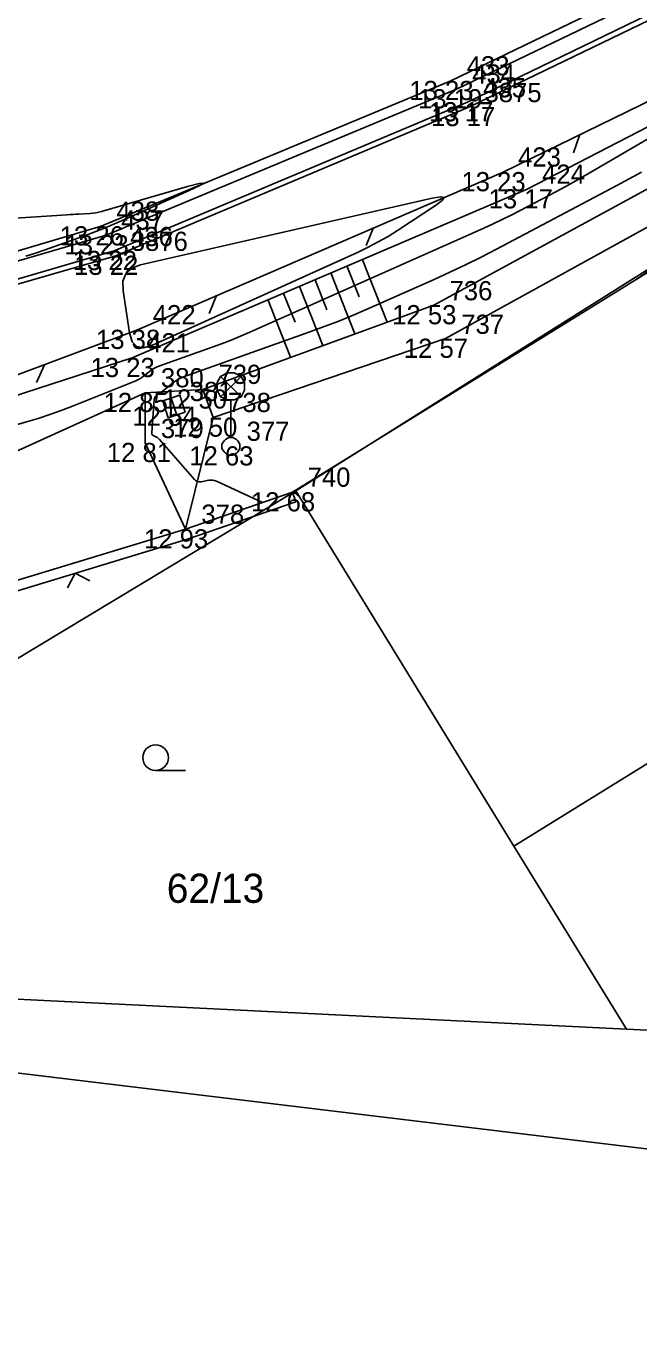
# Model space of a CAD drawing. Extents: x -703403 to -701924, y -1022520 to -1021856.
# Drawn here: x -703304.48 to -703295.54, y -1022198.78 to -1022179.69 of the extents above; entities that cross this region are included whole.
import ezdxf

# ---------------------------------------------------------------- set-up
doc = ezdxf.new("R2010")
doc.units = 0
for name, color, linetype in [('Ex_Major Contours', 7, 'Continuous'), ('Ex_Minor Contours', 7, 'Continuous'), ('Z_body', 7, 'Continuous'), ('Z_body_cisla', 7, 'Continuous'), ('Z_body_vysky_redukovane', 7, 'Continuous'), ('Z_budova', 7, 'Continuous'), ('Z_hrany_paty', 7, 'Continuous'), ('Z_katastr_cisla_pozemkova', 7, 'Continuous'), ('Z_katastr_hranice', 7, 'Continuous'), ('Z_katastr_vnitrni_kresba', 7, 'Continuous'), ('Z_katastr_znacky_kultur', 7, 'Continuous'), ('Z_komunikace', 7, 'Continuous'), ('Z_obruba', 7, 'Continuous'), ('Z_ploty', 7, 'Continuous'), ('Z_ploty_znacky', 7, 'Continuous'), ('Z_site_kanalizace_znaky', 7, 'Continuous'), ('Z_site_vo_znaky', 7, 'Continuous'), ('Z_svodidla', 7, 'Continuous'), ('Z_svodidla_znaky', 7, 'Continuous'), ('Z_technicke_srafy', 7, 'Continuous'), ('Z_zlabek', 7, 'Continuous')]:
    doc.layers.add(name, color=color, linetype=linetype)

# ---------------------------------------------------------------- blocks, each defined once
blk = doc.blocks.new('POINT_DISPLAY')
blk.add_line((0, 0), (0, 0))
blk = doc.blocks.new('Z34')
for p, q in [((-0.2, 0.93), (-0.15, 1.02)), ((-0.15, 1.02), (-0.05, 1.07)), ((0.15, 0.72), (-0.15, 1.02)), ((0.15, 1.02), (-0.15, 0.72)), ((-0.05, 1.07), (0.05, 1.07)), ((0.05, 1.07), (0.15, 1.02)), ((0.15, 1.02), (0.2, 0.93)), ((-0.2, 0.82), (-0.2, 0.93)), ((-0.15, 0.72), (-0.2, 0.82)), ((0.2, 0.82), (0.15, 0.72)), ((0.2, 0.93), (0.2, 0.82)), ((-0.05, 0.68), (-0.15, 0.72)), ((0.05, 0.68), (-0.05, 0.68)), ((0, 0.13), (0, 0.68)), ((0.15, 0.72), (0.05, 0.68)), ((-0.13, 0.03), (-0.1, 0.08)), ((-0.13, -0.03), (-0.13, 0.03)), ((-0.1, 0.08), (-0.08, 0.1)), ((-0.08, 0.1), (-0.03, 0.13)), ((-0.03, 0.13), (0.03, 0.13)), ((0.03, 0.13), (0.08, 0.1)), ((0.08, 0.1), (0.1, 0.08)), ((0.1, 0.08), (0.13, 0.03)), ((0.13, 0.03), (0.13, -0.03)), ((-0.1, -0.08), (-0.13, -0.03)), ((-0.08, -0.1), (-0.1, -0.08)), ((-0.03, -0.13), (-0.08, -0.1)), ((0.03, -0.13), (-0.03, -0.13)), ((0.08, -0.1), (0.03, -0.13)), ((0.1, -0.08), (0.08, -0.1)), ((0.13, -0.03), (0.1, -0.08))]:
    blk.add_line(p, q)
blk = doc.blocks.new('Z46260')
for p, q in [((0.13, 0.13), (-0.13, 0.13)), ((-0.13, 0.13), (-0.13, -0.13)), ((0.13, 0), (-0.13, 0)), ((0.13, -0.13), (0.13, 0.13)), ((-0.13, -0.13), (0.13, -0.13))]:
    blk.add_line(p, q)
blk = doc.blocks.new('Z212')
for p, q in [((-0.17, 0.17), (0, 0)), ((0, 0), (0.17, 0.17))]:
    blk.add_line(p, q)
blk = doc.blocks.new('Z529')
blk.add_line((0, 0), (0.2, 0.2))

msp = doc.modelspace()

# ---------------------------------------------------------------- linework, layer by layer
at = {"layer": 'Ex_Major Contours'}
msp.add_lwpolyline([(-703308.156, -1022186.528), (-703304.469, -1022185.465), (-703304.3, -1022185.414), (-703304.132, -1022185.358), (-703303.965, -1022185.299), (-703303.8, -1022185.235), (-703302.877, -1022184.863), (-703302.846, -1022184.85), (-703302.817, -1022184.835), (-703302.789, -1022184.817), (-703302.763, -1022184.798), (-703302.658, -1022184.716), (-703302.631, -1022184.697), (-703302.603, -1022184.68), (-703302.574, -1022184.665), (-703302.543, -1022184.653), (-703301.765, -1022184.376), (-703301.625, -1022184.325), (-703301.486, -1022184.272), (-703301.349, -1022184.215), (-703301.213, -1022184.156), (-703297.799, -1022182.638), (-703297.666, -1022182.577), (-703297.533, -1022182.514), (-703297.402, -1022182.449), (-703297.272, -1022182.382), (-703296.752, -1022182.108), (-703296.623, -1022182.039), (-703296.494, -1022181.968), (-703296.366, -1022181.896), (-703296.239, -1022181.823), (-703293.136, -1022180.012)], dxfattribs=at)
at = {"layer": 'Ex_Minor Contours'}
for points in [[(-703295.579, -1022183.387), (-703292.91, -1022181.538)], [(-703295.499, -1022181.821), (-703295.679, -1022181.92), (-703295.861, -1022182.017), (-703297.615, -1022182.943), (-703297.84, -1022183.059), (-703298.066, -1022183.171), (-703298.295, -1022183.28), (-703298.525, -1022183.385), (-703299.45, -1022183.796), (-703299.682, -1022183.897), (-703299.916, -1022183.993), (-703300.152, -1022184.084), (-703300.39, -1022184.171), (-703302.179, -1022184.806), (-703302.215, -1022184.821), (-703302.25, -1022184.838), (-703302.283, -1022184.858), (-703302.315, -1022184.881), (-703302.474, -1022185.006), (-703302.487, -1022185.016), (-703302.5, -1022185.026), (-703302.513, -1022185.036), (-703302.526, -1022185.045), (-703302.578, -1022185.085), (-703302.59, -1022185.095), (-703302.599, -1022185.108), (-703302.604, -1022185.122), (-703302.607, -1022185.137), (-703302.645, -1022185.625), (-703302.644, -1022185.638), (-703302.64, -1022185.648), (-703302.633, -1022185.657), (-703302.622, -1022185.664), (-703302.573, -1022185.687), (-703302.561, -1022185.693), (-703302.55, -1022185.701), (-703302.54, -1022185.709), (-703302.531, -1022185.719), (-703302.021, -1022186.304), (-703302, -1022186.322), (-703301.978, -1022186.334), (-703301.953, -1022186.339), (-703301.925, -1022186.337), (-703301.811, -1022186.315), (-703301.783, -1022186.312), (-703301.755, -1022186.313), (-703301.728, -1022186.318), (-703301.701, -1022186.328), (-703301.027, -1022186.641)], [(-703304.482, -1022183.049), (-703304.341, -1022183.001), (-703304.2, -1022182.952), (-703303.638, -1022182.753), (-703303.498, -1022182.702), (-703303.359, -1022182.648), (-703303.221, -1022182.591), (-703303.084, -1022182.532), (-703302.099, -1022182.091), (-703301.943, -1022182.017), (-703301.895, -1022181.982), (-703301.954, -1022181.987), (-703302.121, -1022182.031), (-703303.376, -1022182.395), (-703303.417, -1022182.406), (-703303.458, -1022182.414), (-703303.499, -1022182.42), (-703303.541, -1022182.424), (-703303.708, -1022182.433), (-703303.75, -1022182.435), (-703303.792, -1022182.438), (-703303.834, -1022182.44), (-703303.876, -1022182.443), (-703308.111, -1022182.717)], [(-703301.9, -1022184.99), (-703301.75, -1022185.4)]]:
    msp.add_lwpolyline(points, dxfattribs=at)
msp.add_lwpolyline([(-703299.486, -1022182.916), (-703299.34, -1022182.84), (-703299.197, -1022182.758), (-703299.058, -1022182.67), (-703298.506, -1022182.308), (-703298.406, -1022182.233), (-703298.38, -1022182.19), (-703298.429, -1022182.179), (-703298.552, -1022182.2), (-703302.806, -1022183.173), (-703302.936, -1022183.223), (-703303.022, -1022183.302), (-703303.064, -1022183.412), (-703303.062, -1022183.551), (-703302.967, -1022184.167), (-703302.928, -1022184.294), (-703302.86, -1022184.366), (-703302.763, -1022184.384), (-703302.635, -1022184.347), (-703299.634, -1022182.987)], close=True, dxfattribs=at)
at = {"layer": 'Z_budova'}
for p, q in [((-703292, -1022181.17), (-703300.59, -1022186.49)), ((-703300.59, -1022186.49), (-703300.54, -1022186.63))]:
    msp.add_line(p, q, dxfattribs=at)
at = {"layer": 'Z_hrany_paty'}
for p, q in [((-703297.17, -1022182.07), (-703293.06, -1022179.95)), ((-703302.93, -1022184.53), (-703297.17, -1022182.07)), ((-703310.05, -1022186.84), (-703302.93, -1022184.53)), ((-703301.9, -1022184.99), (-703302.74, -1022185.04)), ((-703305.38, -1022186.24), (-703302.74, -1022185.04)), ((-703302.74, -1022185.77), (-703302.74, -1022185.04)), ((-703301.75, -1022185.4), (-703302.15, -1022187.03)), ((-703302.15, -1022187.03), (-703302.74, -1022185.77))]:
    msp.add_line(p, q, dxfattribs=at)
at = {"layer": 'Z_katastr_hranice'}
for p, q in [((-703291.99, -1022181.09), (-703300.54, -1022186.47)), ((-703300.54, -1022186.47), (-703304.69, -1022188.97)), ((-703300.54, -1022186.47), (-703297.36, -1022191.65)), ((-703297.36, -1022191.65), (-703295.72, -1022194.32)), ((-703319.68, -1022193.15), (-703295.72, -1022194.32)), ((-703319.68, -1022193.15), (-703272.85, -1022198.78)), ((-703295.72, -1022194.32), (-703275.39, -1022195.32))]:
    msp.add_line(p, q, dxfattribs=at)
at = {"layer": 'Z_katastr_vnitrni_kresba'}
msp.add_line((-703297.36, -1022191.65), (-703288.72, -1022186.3), dxfattribs=at)
at = {"layer": 'Z_katastr_znacky_kultur'}
msp.add_line((-703302.588, -1022190.55), (-703302.151, -1022190.55), dxfattribs=at)
msp.add_circle((-703302.588, -1022190.362), 0.187, dxfattribs=at)
at = {"layer": 'Z_komunikace'}
for p, q in [((-703292.92, -1022177.9), (-703298.28, -1022180.49)), ((-703298.28, -1022180.49), (-703303.38, -1022182.61)), ((-703303.38, -1022182.61), (-703308.58, -1022184.14))]:
    msp.add_line(p, q, dxfattribs=at)
at = {"layer": 'Z_obruba'}
for p, q in [((-703292.88, -1022178.05), (-703298.2, -1022180.61)), ((-703298.01, -1022180.87), (-703292.8, -1022178.35)), ((-703298.2, -1022180.61), (-703303.31, -1022182.74)), ((-703303.17, -1022183.04), (-703298.01, -1022180.87)), ((-703303.31, -1022182.74), (-703308.57, -1022184.28)), ((-703308.48, -1022184.58), (-703303.17, -1022183.04))]:
    msp.add_line(p, q, dxfattribs=at)
at = {"layer": 'Z_ploty'}
for p, q in [((-703302.15, -1022187.03), (-703300.59, -1022186.49)), ((-703302.11, -1022187.17), (-703300.54, -1022186.63)), ((-703307.4, -1022188.62), (-703302.15, -1022187.03)), ((-703307.35, -1022188.76), (-703302.11, -1022187.17))]:
    msp.add_line(p, q, dxfattribs=at)
at = {"layer": 'Z_svodidla'}
for p, q in [((-703297.52, -1022181.82), (-703293.26, -1022179.74)), ((-703302.85, -1022184.12), (-703297.52, -1022181.82)), ((-703310.06, -1022186.82), (-703302.85, -1022184.12))]:
    msp.add_line(p, q, dxfattribs=at)
at = {"layer": 'Z_technicke_srafy'}
for p, q in [((-703299.57, -1022183.1), (-703299.21, -1022184.01)), ((-703300.03, -1022183.29), (-703299.68, -1022184.18)), ((-703299.8, -1022183.19), (-703299.62, -1022183.64)), ((-703300.49, -1022183.49), (-703300.15, -1022184.35)), ((-703300.26, -1022183.39), (-703300.09, -1022183.83)), ((-703300.95, -1022183.68), (-703300.62, -1022184.52)), ((-703300.72, -1022183.59), (-703300.55, -1022184.01))]:
    msp.add_line(p, q, dxfattribs=at)
at = {"layer": 'Z_zlabek'}
for p, q in [((-703298.04, -1022180.8), (-703292.83, -1022178.28)), ((-703303.19, -1022182.97), (-703298.04, -1022180.8)), ((-703294.78, -1022181.72), (-703298.53, -1022183.76)), ((-703298.36, -1022184.25), (-703294.51, -1022182.12)), ((-703308.5, -1022184.51), (-703303.19, -1022182.97)), ((-703298.53, -1022183.76), (-703301.9, -1022184.99)), ((-703298.36, -1022184.25), (-703301.75, -1022185.4)), ((-703301.75, -1022185.4), (-703301.9, -1022184.99))]:
    msp.add_line(p, q, dxfattribs=at)

# ---------------------------------------------------------------- block references
at = {"layer": 'Z_body'}
for p in [(-703298.28, -1022180.49), (-703298.2, -1022180.61), (-703298.04, -1022180.8), (-703298.01, -1022180.87), (-703297.52, -1022181.82), (-703297.17, -1022182.07), (-703303.38, -1022182.61), (-703303.31, -1022182.74), (-703303.19, -1022182.97), (-703303.17, -1022183.04), (-703298.53, -1022183.76), (-703302.85, -1022184.12), (-703298.36, -1022184.25), (-703302.93, -1022184.53), (-703301.9, -1022184.99), (-703302.74, -1022185.04), (-703302.32, -1022185.24), (-703301.75, -1022185.4), (-703302.74, -1022185.77), (-703301.49, -1022185.82), (-703300.59, -1022186.49), (-703302.15, -1022187.03)]:
    msp.add_blockref('POINT_DISPLAY', p, dxfattribs=at)
at = {"layer": 'Z_ploty_znacky', "rotation": -163.10000000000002}
msp.add_blockref('Z212', (-703303.76, -1022187.67), dxfattribs=at)
at = {"layer": 'Z_site_kanalizace_znaky', "rotation": -72.00000000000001}
msp.add_blockref('Z46260', (-703302.32, -1022185.24), dxfattribs=at)
at = {"layer": 'Z_site_vo_znaky'}
msp.add_blockref('Z34', (-703301.49, -1022185.82), dxfattribs=at)
at = {"layer": 'Z_svodidla_znaky'}
for p, rotation in [((-703296.4, -1022181.27), -154), ((-703299.41, -1022182.63), -156.70000000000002), ((-703301.7, -1022183.62), -156.70000000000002), ((-703304.21, -1022184.63), -159.50000000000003)]:
    msp.add_blockref('Z529', p, dxfattribs=dict(at, rotation=rotation))

# ---------------------------------------------------------------- texts
at = {"layer": 'Z_body_cisla'}
for s, p in [('433', (-703298.05, -1022180.41)), ('434', (-703297.97, -1022180.53)), ('435', (-703297.81, -1022180.73)), ('3875', (-703297.79, -1022180.8)), ('423', (-703297.3, -1022181.74)), ('424', (-703296.95, -1022181.99)), ('438', (-703303.16, -1022182.53)), ('437', (-703303.09, -1022182.66)), ('436', (-703302.96, -1022182.9)), ('3876', (-703302.95, -1022182.97)), ('736', (-703298.3, -1022183.69)), ('422', (-703302.63, -1022184.04)), ('737', (-703298.13, -1022184.18)), ('421', (-703302.71, -1022184.45)), ('739', (-703301.67, -1022184.91)), ('380', (-703302.51, -1022184.96)), ('381', (-703302.09, -1022185.16)), ('738', (-703301.53, -1022185.32)), ('379', (-703302.51, -1022185.7)), ('377', (-703301.26, -1022185.74)), ('740', (-703300.37, -1022186.41)), ('378', (-703301.92, -1022186.95))]:
    msp.add_text(s, height=0.28, dxfattribs=at).set_placement(p)
at = {"layer": 'Z_body_vysky_redukovane'}
for s, p in [('13 23', (-703298.887, -1022180.77)), ('13 19', (-703298.76, -1022180.89)), ('13 17', (-703298.6, -1022181.08)), ('13 17', (-703298.57, -1022181.15)), ('13 23', (-703298.127, -1022182.1)), ('13 17', (-703297.73, -1022182.35)), ('13 26', (-703303.987, -1022182.89)), ('13 23', (-703303.917, -1022183.02)), ('13 22', (-703303.797, -1022183.25)), ('13 22', (-703303.777, -1022183.32)), ('12 53', (-703299.137, -1022184.04)), ('13 38', (-703303.457, -1022184.4)), ('12 57', (-703298.967, -1022184.53)), ('13 23', (-703303.537, -1022184.81)), ('12 50', (-703302.483, -1022185.27)), ('12 85', (-703303.347, -1022185.32)), ('12 54', (-703302.927, -1022185.52)), ('12 50', (-703302.333, -1022185.68)), ('12 81', (-703303.3, -1022186.05)), ('12 63', (-703302.097, -1022186.1)), ('12 68', (-703301.197, -1022186.77)), ('12 93', (-703302.757, -1022187.31))]:
    msp.add_text(s, height=0.28, dxfattribs=at).set_placement(p)
at = {"layer": 'Z_katastr_cisla_pozemkova'}
msp.add_text('62/13', height=0.425, dxfattribs=at).set_placement((-703302.425, -1022192.479))

doc.saveas('drawing.dxf')
